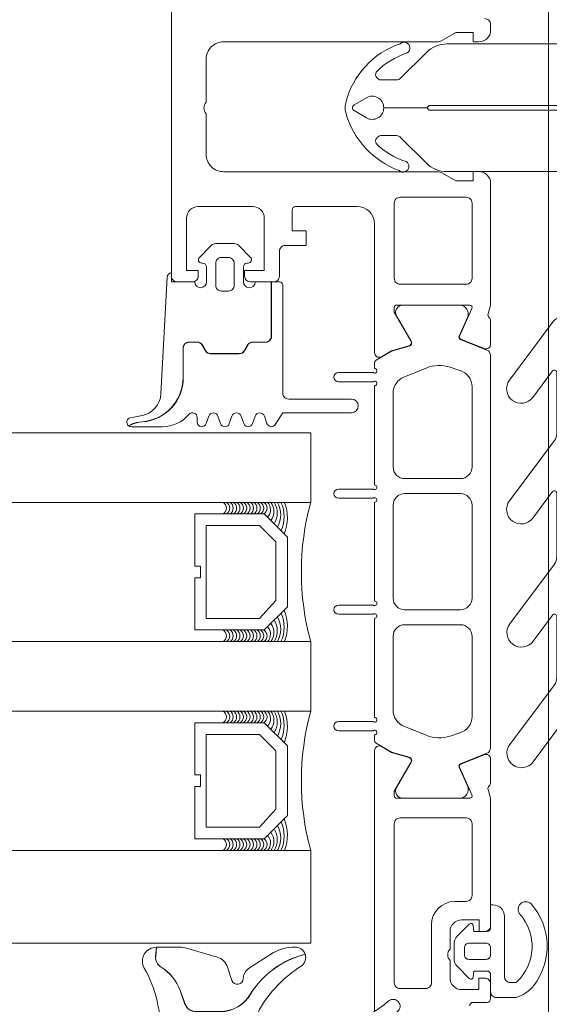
# Model space of a CAD drawing. Header units: millimetres. Extents: x 144573 to 336993, y 74252 to 247042.
# Tile 497 of 656: x 217540 to 217586, y 174637 to 174722. Entities that reach past the tile are written whole.
import ezdxf

# ---------------------------------------------------------------- set-up
doc = ezdxf.new("R2010")
doc.units = ezdxf.units.MM
doc.layers.add('FASÁDA DETAILNÍ', color=255, linetype='Continuous', lineweight=0)
doc.layers.add('NOVA', color=255, linetype='Continuous', lineweight=0)

# ---------------------------------------------------------------- blocks, each defined once
blk = doc.blocks.new('284336')
for points in [[(-0.7, -9.6), (-10, -9.6, 0.414511), (-10.51, -10.11), (-10.51, -15.51, -1), (-11.69, -15.51), (-11.69, -9.605), (-12.695, -8.948, -0.668884), (-12.6, -8.233), (-11.993, -8.006, 0.766384), (-11.993, -7.214), (-12.6, -6.987, -0.76831), (-12.6, -6.233), (-11.993, -6.006, 0.766384), (-11.993, -5.214), (-12.6, -4.987, -0.76831), (-12.6, -4.233), (-11.993, -4.006, 0.766384), (-11.993, -3.214), (-12.6, -2.987, -0.877523), (-12.5, -2.22), (-12.1, -2.22, 0.698129), (-11.835, -1.497, -0.220231), (-12.89, 0.782), (-12.89, 3.454, -0.157143), (-12.817, 3.682), (-12.688, 3.424, -0.067482), (-12.476, 2.53, 0.393136), (-8.659, -1.02), (-6.1, -1.02, -0.414214), (-5.61, -1.51), (-5.61, -2.221, -0.267949), (-5.855, -2.646), (-6.355, -2.934, 0.267949), (-6.61, -3.376), (-6.61, -5.844, 0.267949), (-6.355, -6.286), (-5.855, -6.574, -0.267949), (-5.61, -6.999), (-5.61, -8.11, 0.414215), (-5.1, -8.62), (-0.41, -8.62), (-0.41, -9.31, -0.414212), (-0.7, -9.6)], [(-0.41, 0), (-0.41, -2, 0.990243), (-0.4, -3.02), (0.9, -3.02, 0.414214), (1.21, -2.71), (1.21, -2.61, -0.668123), (1.705, -2.405), (2.746, -3.445, -0.199004), (2.89, -3.792), (2.89, -5.428, -0.199038), (2.746, -5.775), (1.705, -6.815, -0.668191), (1.21, -6.61), (1.21, -6.51, 0.414214), (0.9, -6.2), (-0.4, -6.2, 0.990269), (-0.41, -7.22), (-0.41, -8.6), (-5.1, -8.6, -0.414215), (-5.59, -8.11), (-5.59, -6.999, 0.267949), (-5.845, -6.557), (-6.345, -6.268, -0.267949), (-6.59, -5.844), (-6.59, -3.376, -0.267949), (-6.345, -2.952), (-5.845, -2.663, 0.267949), (-5.59, -2.221), (-5.59, -1.51, 0.414214), (-6.1, -1), (-8.659, -1, -0.393156), (-12.456, 2.532, 0.067572), (-12.669, 3.432), (-12.803, 3.7, -0.637545), (-12.117, 3.529), (-11.923, 2.531, 0.344315), (-10.055, 0.907), (0, 0.38, -0.406913), (0.39, 0), (-0.41, 0)], [(1.7, -4.31, 0.414235), (1.2, -3.81), (-0.7, -3.81, 0.414214), (-1.2, -4.31), (-1.2, -4.91, 0.414214), (-0.7, -5.41), (1.2, -5.41, 0.414235), (1.7, -4.91), (1.7, -4.31)]]:
    blk.add_lwpolyline(points, format="xyb", close=True)
blk = doc.blocks.new('284325')
for points in [[(0.836, -5.231, -0.560316), (0.937, -4.729), (1.943, -4.363, 0.3153), (2.14, -4.081), (2.14, -1.886, 0.451558), (1.802, -1.588), (0.905, -1.702, -0.399586), (0.568, -1.462), (0.297, -0.069, -0.415977), (0.528, 0.288, 0.024107), (6.149, 1.242, 0.076636), (8.992, 2.341, -0.577615), (10.79, 1.299), (10.015, 1.369, 0.283171), (9.078, 0.899, -0.168429), (7.068, -0.736), (5.898, -1.161, 0.315302), (5.24, -2.101), (5.24, -4.21, 0.269719), (6.757, -6.818, -0.194797), (10.185, -11.528, -0.342663), (9.166, -11.166, 0.119207), (5.433, -7.586, 0.578571), (3.63, -8.623), (3.629, -11.77, 0.176415), (6.159, -18.716, -1), (5.24, -19.487, -0.176415), (2.43, -11.771), (2.43, -8.891, 0.208286), (0.836, -5.231)], [(8.954, -6.65), (10.325, -8.78, -0.134555), (10.789, -10.631, -0.339795), (10.194, -11.525, 0.194788), (6.762, -6.809, -0.269736), (5.25, -4.21), (5.25, -2.101, -0.315302), (5.901, -1.171), (7.071, -0.745, 0.168429), (9.086, 0.894, -0.283167), (10.014, 1.359), (10.79, 1.289), (10.791, -0.743, -0.070852), (10.712, -1.302), (9.95, -3.927, -0.241839), (9.08, -4.826), (7.933, -5.215, 0.836024), (8.08, -6.191), (8.112, -6.191, -0.255349), (8.954, -6.65)]]:
    blk.add_lwpolyline(points, format="xyb", close=True)
blk = doc.blocks.new('244748_a')
blk.add_lwpolyline([(8.317, -1.695, 0.082248), (6.343, -0.896, -1.09695), (6.943, -0.101, -0.315353), (11.26, -5.152, -0.480529), (10.87, -5.64), (4.269, -5.64), (4.079, -5.45), (-16.527, -5.45), (-16.717, -5.64), (-20.426, -5.64, 0.574019), (-21.926, -4.784), (-22.99, -5.403, 0.524827), (-22.99, -5.897), (-21.926, -6.516, 0.574021), (-20.426, -5.66), (-16.717, -5.66), (-16.527, -5.85), (4.079, -5.85), (4.269, -5.66), (10.87, -5.66, -0.480529), (11.26, -6.148, -0.326229), (6.881, -11.091, -1.09695), (6.281, -10.297, 0.081457), (8.317, -9.605, 0.599203), (7.485, -8.05), (5.524, -8.05, 0.198965), (5.171, -8.197), (2.217, -11.15), (0.929, -12.01, -0.738038), (0.509, -11.62), (0.866, -11, 1), (0.346, -10.7), (0, -11.3), (-0.979, -11.3, 0.619205), (-1.45, -12.061), (-1.275, -12.426, -0.808139), (-2.038, -13.038), (-3.632, -11.444, 0.198906), (-4.339, -11.151), (-14.987, -11.15, -0.198936), (-16.755, -10.418), (-18.976, -8.197, 0.198942), (-19.33, -8.05), (-20.666, -8.05, 0.500217), (-21.094, -8.731, 0.122037), (-18.497, -10.274, -1.093735), (-19.1, -11.066, -0.240768), (-23.705, -6.07, -0.106226), (-23.705, -5.23, -0.256232), (-19.005, -0.132, -1.093735), (-18.402, -0.924, 0.116856), (-21.094, -2.569, 0.500217), (-20.666, -3.25), (-19.33, -3.25, 0.198942), (-18.976, -3.104), (-16.755, -0.882, -0.198936), (-14.987, -0.149), (-4.339, -0.149, 0.198907), (-3.632, 0.144), (-2.038, 1.738, -0.808139), (-1.275, 1.126), (-1.45, 0.761, 0.619205), (-0.979, 0), (0, 0), (0.346, -0.6, 1), (0.866, -0.3), (0.509, 0.32, -0.738038), (0.929, 0.71), (2.217, -0.15), (5.171, -3.104, 0.198965), (5.524, -3.25), (7.485, -3.25, 0.599203)], format="xyb", close=True)
blk = doc.blocks.new('288126')
for points in [[(-16.5, 0), (16.5, 0)], [(-17, -2.085), (-17, -0.5)], [(17, -0.5), (17, -3.798)], [(-21.362, -6.34), (-17.805, -3.688)], [(-14.709, -4.498), (-19.868, -8.344)], [(-8.828, -4.3), (-14.111, -4.3)], [(-10.962, -6.34), (-8.709, -4.66)], [(-4.309, -4.498), (-9.468, -8.344)], [(1.814, -4.3), (-3.711, -4.3)], [(-0.35, -6.363), (1.934, -4.66)], [(6.334, -4.498), (1.144, -8.368)], [(12.214, -4.3), (6.932, -4.3)], [(10.05, -6.363), (12.334, -4.66)], [(16.598, -4.6), (11.544, -8.368)]]:
    blk.add_lwpolyline(points)
for centre, radius, start, end in [((16.5, -0.5), 0.5, 0, 90), ((-16.5, -0.5), 0.5, 90, 180), ((16, -3.798), 1, 306.70591, 0), ((-20.615, -7.342), 1.25, 126.70591, 306.70591), ((-10.215, -7.342), 1.25, 126.70591, 306.70591), ((0.397, -7.366), 1.25, 126.70591, 306.70591), ((10.797, -7.366), 1.25, 126.70591, 306.70591)]:
    blk.add_arc(centre, radius, start, end)
at = {"extrusion": (0, 0, -1)}
for centre, radius, start, end in [((19, -2.085), 2, 180, 233.29409), ((14.111, -5.3), 1, 53.29409, 90), ((8.828, -4.5), 0.2, 90, 233.29409), ((3.711, -5.3), 1, 53.29409, 90), ((-1.814, -4.5), 0.2, 90, 233.29409), ((-6.932, -5.3), 1, 53.29409, 90), ((-12.214, -4.5), 0.2, 90, 233.29409)]:
    blk.add_arc(centre, radius, start, end, dxfattribs=at)
blk = doc.blocks.new('246426')
for points in [[(-1.84, 0.643), (-2.861, -0.378, 0.198926), (-3.154, -1.085), (-3.154, -2.312, 0.198926), (-2.861, -3.019), (-1.84, -4.04, 0.637051), (-1.5, -3.916), (-1.454, -3.398), (-0.301, -3.398, -0.41484), (-0.001, -3.699), (-0.004, -5.19, 0.414232), (0.496, -5.69), (2.145, -5.69, 0.071862), (2.201, -5.682, 0.157876), (3.727, -4.638, 0.360336), (3.48, 2.389, 0.964062), (2.537, 1.485, -0.403385), (2.251, -4.337, -0.190964), (2.114, -4.391), (1.696, -4.391, -0.414214), (1.196, -3.891), (1.196, 1.31, 0.414201), (0.196, 2.31), (-0.004, 2.31), (-0.004, 0.302, -0.414214), (-0.304, 0.002), (-1.454, 0.002), (-1.5, 0.519, 0.637051), (-1.84, 0.643)], [(-2.254, -1.398, -0.414214), (-1.854, -0.998), (-0.404, -0.998, -0.414214), (-0.004, -1.398), (-0.004, -1.998, -0.414214), (-0.404, -2.398), (-1.854, -2.398, -0.414214), (-2.254, -1.998), (-2.254, -1.398)]]:
    blk.add_lwpolyline(points, format="xyb", close=True)
blk = doc.blocks.new('A$C69D17D4D')
at = {"layer": 'FASÁDA DETAILNÍ'}
for p, q in [((-5559, 1548.124), (-5559, 1222.432)), ((-5559, 1548.124), (-5559, 1222.432)), ((-5579.5, 1315), (-5922.494, 1315)), ((-5579.5, 1309), (-5579.5, 1315)), ((-5579.5, 1309), (-5579.5, 1315)), ((-5922.494, 1309), (-5579.5, 1309)), ((-5579.5, 1297), (-5922.494, 1297)), ((-5579.5, 1291), (-5579.5, 1297)), ((-5579.5, 1291), (-5579.5, 1297)), ((-5922.494, 1291), (-5579.5, 1291)), ((-5579.5, 1279), (-5922.494, 1279)), ((-5579.5, 1271), (-5579.5, 1279)), ((-5579.5, 1271), (-5579.5, 1279)), ((-5922.494, 1271), (-5579.5, 1271))]:
    blk.add_line(p, q, dxfattribs=at)
for points in [[(-5591.5, 1477), (-5591.5, 1328.5, 0.414214), (-5591, 1328), (-5589.7, 1328, 0.41422), (-5589.2, 1328.5), (-5589.2, 1329), (-5590.2, 1329), (-5590.2, 1333.5, -0.414214), (-5589.2, 1334.5), (-5584.5, 1334.5, -0.414214), (-5583.5, 1333.5), (-5583.5, 1329), (-5585.2, 1329), (-5585.2, 1328.5, 0.414201), (-5584.7, 1328), (-5582.7, 1328, 0.414214), (-5582.2, 1328.5), (-5582.2, 1330.643, -0.414214), (-5581.7, 1331.143), (-5579.9, 1331.143), (-5579.9, 1332.394), (-5581.1, 1332.394), (-5581.1, 1334.2, -0.414214), (-5580.8, 1334.5), (-5575.501, 1334.5, -0.414167), (-5574.001, 1333), (-5574, 1326.002), (-5574, 1321.902, 0.57735), (-5573.4, 1321.556), (-5572.537, 1322.054), (-5571.045, 1322.482, 0.488701), (-5570.868, 1322.921), (-5572.3, 1325.387), (-5572.3, 1325.807, -0.432566), (-5572.1, 1326.002), (-5565.795, 1326.002, -0.548397), (-5565.61, 1325.721), (-5566.678, 1323.337, 0.425336), (-5566.57, 1323.07), (-5564.547, 1322.253, 0.531563), (-5563.998, 1322.624), (-5563.998, 1324.688, 0.231306), (-5564.113, 1324.925, -0.306185), (-5564.217, 1325.244), (-5564, 1326.002), (-5564, 1336.506, 0.414214), (-5565, 1337.506), (-5565.5, 1337.506), (-5565.5, 1336.706), (-5567, 1336.706), (-5568.144, 1337.366, 0.13165), (-5568.644, 1337.5), (-5587.008, 1337.5, -0.414214), (-5588.508, 1339), (-5588.508, 1342.501, -0.399985), (-5588.508, 1343.501), (-5588.508, 1347.2, -0.414214), (-5587.008, 1348.7), (-5568.644, 1348.7, 0.13165), (-5568.144, 1348.834), (-5567, 1349.494), (-5565.5, 1349.494), (-5565.5, 1348.694), (-5565, 1348.694, 0.414214), (-5564, 1349.694), (-5564, 1350.2, 0.414214), (-5564.5, 1350.7)], [(-5591.5, 1477), (-5591.5, 1328.5, 0.414214), (-5591, 1328), (-5589.7, 1328, 0.41422), (-5589.2, 1328.5), (-5589.2, 1329), (-5590.2, 1329), (-5590.2, 1333.5, -0.414214), (-5589.2, 1334.5), (-5584.5, 1334.5, -0.414214), (-5583.5, 1333.5), (-5583.5, 1329), (-5585.2, 1329), (-5585.2, 1328.5, 0.414201), (-5584.7, 1328), (-5582.7, 1328, 0.414214), (-5582.2, 1328.5), (-5582.2, 1330.643, -0.414214), (-5581.7, 1331.143), (-5579.9, 1331.143), (-5579.9, 1332.394), (-5581.1, 1332.394), (-5581.1, 1334.2, -0.414214), (-5580.8, 1334.5), (-5575.501, 1334.5, -0.414167), (-5574.001, 1333), (-5574, 1326.002), (-5574, 1321.902, 0.57735), (-5573.4, 1321.556), (-5572.537, 1322.054), (-5571.045, 1322.482, 0.488701), (-5570.868, 1322.921), (-5572.3, 1325.387), (-5572.3, 1325.807, -0.432566), (-5572.1, 1326.002), (-5565.795, 1326.002, -0.548397), (-5565.61, 1325.721), (-5566.678, 1323.337, 0.425336), (-5566.57, 1323.07), (-5564.547, 1322.253, 0.531563), (-5563.998, 1322.624), (-5563.998, 1324.688, 0.231306), (-5564.113, 1324.925, -0.306185), (-5564.217, 1325.244), (-5564, 1326.002), (-5564, 1336.506, 0.414214), (-5565, 1337.506), (-5565.5, 1337.506), (-5565.5, 1336.706), (-5567, 1336.706), (-5568.144, 1337.366, 0.13165), (-5568.644, 1337.5), (-5587.008, 1337.5, -0.414214), (-5588.508, 1339), (-5588.508, 1342.501, -0.399985), (-5588.508, 1343.501), (-5588.508, 1347.2, -0.414214), (-5587.008, 1348.7), (-5568.644, 1348.7, 0.13165), (-5568.144, 1348.834), (-5567, 1349.494), (-5565.5, 1349.494), (-5565.5, 1348.694), (-5565, 1348.694, 0.414214), (-5564, 1349.694), (-5564, 1350.2, 0.414214), (-5564.5, 1350.7)], [(-5574, 1255.2), (-5574, 1283.5), (-5574, 1287.6, -0.57735), (-5573.4, 1287.947), (-5572.537, 1287.448), (-5571.045, 1287.02, -0.488701), (-5570.868, 1286.581), (-5572.3, 1284.116), (-5572.3, 1283.695, 0.432566), (-5572.1, 1283.5), (-5565.795, 1283.5, 0.548397), (-5565.61, 1283.782), (-5566.678, 1286.166, -0.425336), (-5566.57, 1286.433), (-5564.547, 1287.249, -0.531563), (-5563.998, 1286.878), (-5563.998, 1284.814, -0.231306), (-5564.113, 1284.577, 0.306185), (-5564.217, 1284.258), (-5564, 1283.5), (-5564, 1283.5), (-5564, 1272.5, -0.414426), (-5564.5, 1272), (-5564.993, 1272), (-5564.993, 1273), (-5566.493, 1273, 0.414214), (-5567.493, 1272), (-5567.493, 1270.5, 0.399985), (-5567.493, 1269.5), (-5567.493, 1268, 0.414214), (-5566.493, 1267), (-5565, 1267), (-5565, 1268), (-5564.5, 1268, -0.414456), (-5564, 1267.5), (-5564.001, 1266.2, -0.413971), (-5564.301, 1265.9), (-5565.5, 1265.9, 0.414214), (-5565.8, 1265.6)], [(-5574, 1255.2), (-5574, 1283.5), (-5574, 1287.6, -0.57735), (-5573.4, 1287.947), (-5572.537, 1287.448), (-5571.045, 1287.02, -0.488701), (-5570.868, 1286.581), (-5572.3, 1284.116), (-5572.3, 1283.695, 0.432566), (-5572.1, 1283.5), (-5565.795, 1283.5, 0.548397), (-5565.61, 1283.782), (-5566.678, 1286.166, -0.425336), (-5566.57, 1286.433), (-5564.547, 1287.249, -0.531563), (-5563.998, 1286.878), (-5563.998, 1284.814, -0.231306), (-5564.113, 1284.577, 0.306185), (-5564.217, 1284.258), (-5564, 1283.5), (-5564, 1283.5), (-5564, 1272.5, -0.414426), (-5564.5, 1272), (-5564.993, 1272), (-5564.993, 1273), (-5566.493, 1273, 0.414214), (-5567.493, 1272), (-5567.493, 1270.5, 0.399985), (-5567.493, 1269.5), (-5567.493, 1268, 0.414214), (-5566.493, 1267), (-5565, 1267), (-5565, 1268), (-5564.5, 1268, -0.414456), (-5564, 1267.5), (-5564.001, 1266.2, -0.413971), (-5564.301, 1265.9), (-5565.5, 1265.9, 0.414214), (-5565.8, 1265.6)]]:
    blk.add_lwpolyline(points, format="xyb", dxfattribs=at)
for points in [[(-5566.1, 1335.3, -0.414214), (-5565.6, 1334.8), (-5565.6, 1328.3, -0.414214), (-5566.1, 1327.8), (-5571.8, 1327.8, -0.414214), (-5572.3, 1328.3), (-5572.3, 1334.8, -0.414214), (-5571.8, 1335.3), (-5566.1, 1335.3)], [(-5566.1, 1335.3, -0.414214), (-5565.6, 1334.8), (-5565.6, 1328.3, -0.414214), (-5566.1, 1327.8), (-5571.8, 1327.8, -0.414214), (-5572.3, 1328.3), (-5572.3, 1334.8, -0.414214), (-5571.8, 1335.3), (-5566.1, 1335.3)], [(-5564, 1321.661), (-5563.999, 1309.75), (-5564, 1287.839, -0.305837), (-5564.313, 1287.375), (-5566.6, 1286.453, 0.425336), (-5566.708, 1286.185), (-5565.991, 1284.567, -0.543753), (-5566.676, 1283.51), (-5571.58, 1283.51, -0.578182), (-5572.099, 1284.411), (-5570.838, 1286.603, 0.488505), (-5571.014, 1287.042), (-5572.529, 1287.476), (-5573.85, 1288.239, -0.282478), (-5573.999, 1288.515), (-5573.999, 1288.96, 1.447009), (-5574.131, 1289.31), (-5577.099, 1289.31, -1), (-5577.099, 1290.11), (-5574.131, 1290.11, 1.447009), (-5573.999, 1290.461), (-5573.999, 1299, 1.447009), (-5574.131, 1299.35), (-5577.099, 1299.35, -1), (-5577.099, 1300.15), (-5574.131, 1300.15, 1.447009), (-5573.999, 1300.501), (-5573.999, 1309, 1.447009), (-5574.131, 1309.35), (-5577.099, 1309.35, -1), (-5577.099, 1310.15), (-5574.131, 1310.15, 1.447009), (-5573.999, 1310.501), (-5573.999, 1319.04, 1.447009), (-5574.131, 1319.39), (-5577.099, 1319.39, -1), (-5577.099, 1320.19), (-5574.131, 1320.19, 1.447009), (-5573.999, 1320.541), (-5573.999, 1320.985, -0.282478), (-5573.85, 1321.261), (-5572.529, 1322.024), (-5571.014, 1322.458, 0.488505), (-5570.838, 1322.897), (-5572.099, 1325.089, -0.578182), (-5571.58, 1325.99), (-5566.676, 1325.99, -0.543753), (-5565.991, 1324.933), (-5566.708, 1323.315, 0.425336), (-5566.6, 1323.048), (-5564.313, 1322.125, -0.305837), (-5564, 1321.661)], [(-5564, 1321.661), (-5563.999, 1309.75), (-5564, 1287.839, -0.305837), (-5564.313, 1287.375), (-5566.6, 1286.453, 0.425336), (-5566.708, 1286.185), (-5565.991, 1284.567, -0.543753), (-5566.676, 1283.51), (-5571.58, 1283.51, -0.578182), (-5572.099, 1284.411), (-5570.838, 1286.603, 0.488505), (-5571.014, 1287.042), (-5572.529, 1287.476), (-5573.85, 1288.239, -0.282478), (-5573.999, 1288.515), (-5573.999, 1288.96, 1.447009), (-5574.131, 1289.31), (-5577.099, 1289.31, -1), (-5577.099, 1290.11), (-5574.131, 1290.11, 1.447009), (-5573.999, 1290.461), (-5573.999, 1299, 1.447009), (-5574.131, 1299.35), (-5577.099, 1299.35, -1), (-5577.099, 1300.15), (-5574.131, 1300.15, 1.447009), (-5573.999, 1300.501), (-5573.999, 1309, 1.447009), (-5574.131, 1309.35), (-5577.099, 1309.35, -1), (-5577.099, 1310.15), (-5574.131, 1310.15, 1.447009), (-5573.999, 1310.501), (-5573.999, 1319.04, 1.447009), (-5574.131, 1319.39), (-5577.099, 1319.39, -1), (-5577.099, 1320.19), (-5574.131, 1320.19, 1.447009), (-5573.999, 1320.541), (-5573.999, 1320.985, -0.282478), (-5573.85, 1321.261), (-5572.529, 1322.024), (-5571.014, 1322.458, 0.488505), (-5570.838, 1322.897), (-5572.099, 1325.089, -0.578182), (-5571.58, 1325.99), (-5566.676, 1325.99, -0.543753), (-5565.991, 1324.933), (-5566.708, 1323.315, 0.425336), (-5566.6, 1323.048), (-5564.313, 1322.125, -0.305837), (-5564, 1321.661)], [(-5565.599, 1312.05), (-5565.599, 1318.95, 0.324916), (-5566.636, 1320.377), (-5567.486, 1320.653, 0.176429), (-5569.538, 1320.581), (-5571.462, 1319.803, 0.305619), (-5572.399, 1318.412), (-5572.399, 1312.05, 0.414218), (-5571.399, 1311.05), (-5566.599, 1311.05, 0.414218), (-5565.599, 1312.05)], [(-5565.599, 1312.05), (-5565.599, 1318.95, 0.324916), (-5566.636, 1320.377), (-5567.486, 1320.653, 0.176429), (-5569.538, 1320.581), (-5571.462, 1319.803, 0.305619), (-5572.399, 1318.412), (-5572.399, 1312.05, 0.414218), (-5571.399, 1311.05), (-5566.599, 1311.05, 0.414218), (-5565.599, 1312.05)], [(-5565.599, 1300.75), (-5565.599, 1308.75, 0.414214), (-5566.599, 1309.75), (-5571.399, 1309.75, 0.414214), (-5572.399, 1308.75), (-5572.399, 1300.75, 0.414214), (-5571.399, 1299.75), (-5566.599, 1299.75, 0.414214), (-5565.599, 1300.75)], [(-5565.599, 1300.75), (-5565.599, 1308.75, 0.414214), (-5566.599, 1309.75), (-5571.399, 1309.75, 0.414214), (-5572.399, 1308.75), (-5572.399, 1300.75, 0.414214), (-5571.399, 1299.75), (-5566.599, 1299.75, 0.414214), (-5565.599, 1300.75)], [(-5565.599, 1290.55), (-5565.599, 1297.45, 0.414218), (-5566.599, 1298.45), (-5571.399, 1298.45, 0.414218), (-5572.399, 1297.45), (-5572.399, 1291.088, 0.305619), (-5571.462, 1289.697), (-5569.538, 1288.919, 0.176429), (-5567.486, 1288.847), (-5566.636, 1289.123, 0.324916), (-5565.599, 1290.55)], [(-5565.599, 1290.55), (-5565.599, 1297.45, 0.414218), (-5566.599, 1298.45), (-5571.399, 1298.45, 0.414218), (-5572.399, 1297.45), (-5572.399, 1291.088, 0.305619), (-5571.462, 1289.697), (-5569.538, 1288.919, 0.176429), (-5567.486, 1288.847), (-5566.636, 1289.123, 0.324916), (-5565.599, 1290.55)], [(-5572.3, 1281.3), (-5572.3, 1267.6, 0.414214), (-5571.8, 1267.1), (-5569.593, 1267.1, 0.414214), (-5569.093, 1267.6), (-5569.093, 1272.57, -0.411139), (-5567.093, 1274.6), (-5566.1, 1274.6, 0.414214), (-5565.6, 1275.1), (-5565.6, 1281.3, 0.414214), (-5566.1, 1281.8), (-5571.8, 1281.8, 0.414214), (-5572.3, 1281.3)], [(-5572.3, 1281.3), (-5572.3, 1267.6, 0.414214), (-5571.8, 1267.1), (-5569.593, 1267.1, 0.414214), (-5569.093, 1267.6), (-5569.093, 1272.57, -0.411139), (-5567.093, 1274.6), (-5566.1, 1274.6, 0.414214), (-5565.6, 1275.1), (-5565.6, 1281.3, 0.414214), (-5566.1, 1281.8), (-5571.8, 1281.8, 0.414214), (-5572.3, 1281.3)]]:
    blk.add_lwpolyline(points, format="xyb", close=True, dxfattribs=at)
for points in [[(-5589.5, 1308), (-5583.5, 1308), (-5581.5, 1306), (-5581.5, 1300), (-5583.5, 1298), (-5589.5, 1298), (-5589.5, 1302.5), (-5589, 1302.5), (-5589, 1303.5), (-5589.5, 1303.5)], [(-5589.5, 1308), (-5583.5, 1308), (-5581.5, 1306), (-5581.5, 1300), (-5583.5, 1298), (-5589.5, 1298), (-5589.5, 1302.5), (-5589, 1302.5), (-5589, 1303.5), (-5589.5, 1303.5)], [(-5588.5, 1299), (-5588.5, 1307), (-5583.914, 1307), (-5582.5, 1305.586), (-5582.5, 1300.553), (-5583.914, 1299)], [(-5588.5, 1299), (-5588.5, 1307), (-5583.914, 1307), (-5582.5, 1305.586), (-5582.5, 1300.553), (-5583.914, 1299)], [(-5589.5, 1290), (-5583.5, 1290), (-5581.5, 1288), (-5581.5, 1282), (-5583.5, 1280), (-5589.5, 1280), (-5589.5, 1284.5), (-5589, 1284.5), (-5589, 1285.5), (-5589.5, 1285.5)], [(-5589.5, 1290), (-5583.5, 1290), (-5581.5, 1288), (-5581.5, 1282), (-5583.5, 1280), (-5589.5, 1280), (-5589.5, 1284.5), (-5589, 1284.5), (-5589, 1285.5), (-5589.5, 1285.5)], [(-5588.5, 1281), (-5588.5, 1289), (-5583.914, 1289), (-5582.5, 1287.586), (-5582.5, 1282.553), (-5583.914, 1281)], [(-5588.5, 1281), (-5588.5, 1289), (-5583.914, 1289), (-5582.5, 1287.586), (-5582.5, 1282.553), (-5583.914, 1281)]]:
    blk.add_lwpolyline(points, close=True, dxfattribs=at)
for centre, radius, start, end in [((-5587.363, 1308.5), 0.596, 303.03656, 56.96344), ((-5587.363, 1308.5), 0.596, 303.03656, 56.96344), ((-5587.07, 1308.5), 0.596, 303.03656, 56.96344), ((-5587.07, 1308.5), 0.596, 303.03656, 56.96344), ((-5586.778, 1308.5), 0.596, 303.03656, 56.96344), ((-5586.778, 1308.5), 0.596, 303.03656, 56.96344), ((-5586.485, 1308.5), 0.596, 303.03656, 56.96344), ((-5586.485, 1308.5), 0.596, 303.03656, 56.96344), ((-5586.193, 1308.5), 0.596, 303.03656, 56.96344), ((-5586.193, 1308.5), 0.596, 303.03656, 56.96344), ((-5585.9, 1308.5), 0.596, 303.03656, 56.96344), ((-5585.9, 1308.5), 0.596, 303.03656, 56.96344), ((-5585.608, 1308.5), 0.596, 303.03656, 56.96344), ((-5585.608, 1308.5), 0.596, 303.03656, 56.96344), ((-5585.315, 1308.5), 0.596, 303.03656, 56.96344), ((-5585.315, 1308.5), 0.596, 303.03656, 56.96344), ((-5585.023, 1308.5), 0.596, 303.03656, 56.96344), ((-5585.023, 1308.5), 0.596, 303.03656, 56.96344), ((-5584.73, 1308.5), 0.596, 303.03656, 56.96344), ((-5584.73, 1308.5), 0.596, 303.03656, 56.96344), ((-5584.438, 1308.5), 0.596, 303.03656, 56.96344), ((-5584.438, 1308.5), 0.596, 303.03656, 56.96344), ((-5584.145, 1308.5), 0.596, 303.03656, 56.96344), ((-5584.145, 1308.5), 0.596, 303.03656, 56.96344), ((-5583.853, 1308.5), 0.596, 303.03656, 56.96344), ((-5583.853, 1308.5), 0.596, 303.03656, 56.96344), ((-5583.84, 1308.362), 0.879, 313.99491, 46.49644), ((-5583.84, 1308.362), 0.879, 313.99491, 46.49644), ((-5583.931, 1308.214), 1.263, 321.96563, 38.49956), ((-5583.931, 1308.214), 1.263, 321.96563, 38.49956), ((-5584.091, 1308.075), 1.712, 327.29495, 32.68565), ((-5584.091, 1308.075), 1.712, 327.29495, 32.68565), ((-5584.335, 1307.931), 2.248, 331.52734, 28.40281), ((-5584.335, 1307.931), 2.248, 331.52734, 28.40281), ((-5584.684, 1307.762), 2.897, 335.30667, 25.29515), ((-5584.684, 1307.762), 2.897, 335.30667, 25.29515), ((-5585.051, 1307.648), 3.546, 337.29382, 22.40905), ((-5585.051, 1307.648), 3.546, 337.29382, 22.40905), ((-5557.609, 1303), 22.699, 164.67278, 195.32722), ((-5557.609, 1303), 22.699, 164.67278, 195.32722), ((-5584.684, 1298.238), 2.897, 334.70485, 24.69333), ((-5584.684, 1298.238), 2.897, 334.70485, 24.69333), ((-5585.051, 1298.352), 3.546, 337.59095, 22.70618), ((-5585.051, 1298.352), 3.546, 337.59095, 22.70618), ((-5583.931, 1297.786), 1.263, 321.50044, 38.03437), ((-5583.931, 1297.786), 1.263, 321.50044, 38.03437), ((-5584.091, 1297.925), 1.712, 327.31435, 32.70505), ((-5584.091, 1297.925), 1.712, 327.31435, 32.70505), ((-5584.335, 1298.069), 2.248, 331.59719, 28.47266), ((-5584.335, 1298.069), 2.248, 331.59719, 28.47266), ((-5587.363, 1297.5), 0.596, 303.03656, 56.96344), ((-5587.363, 1297.5), 0.596, 303.03656, 56.96344), ((-5587.07, 1297.5), 0.596, 303.03656, 56.96344), ((-5587.07, 1297.5), 0.596, 303.03656, 56.96344), ((-5586.778, 1297.5), 0.596, 303.03656, 56.96344), ((-5586.778, 1297.5), 0.596, 303.03656, 56.96344), ((-5586.485, 1297.5), 0.596, 303.03656, 56.96344), ((-5586.485, 1297.5), 0.596, 303.03656, 56.96344), ((-5586.193, 1297.5), 0.596, 303.03656, 56.96344), ((-5586.193, 1297.5), 0.596, 303.03656, 56.96344), ((-5585.9, 1297.5), 0.596, 303.03656, 56.96344), ((-5585.9, 1297.5), 0.596, 303.03656, 56.96344), ((-5585.608, 1297.5), 0.596, 303.03656, 56.96344), ((-5585.608, 1297.5), 0.596, 303.03656, 56.96344), ((-5585.315, 1297.5), 0.596, 303.03656, 56.96344), ((-5585.315, 1297.5), 0.596, 303.03656, 56.96344), ((-5585.023, 1297.5), 0.596, 303.03656, 56.96344), ((-5585.023, 1297.5), 0.596, 303.03656, 56.96344), ((-5584.73, 1297.5), 0.596, 303.03656, 56.96344), ((-5584.73, 1297.5), 0.596, 303.03656, 56.96344), ((-5584.438, 1297.5), 0.596, 303.03656, 56.96344), ((-5584.438, 1297.5), 0.596, 303.03656, 56.96344), ((-5584.145, 1297.5), 0.596, 303.03656, 56.96344), ((-5584.145, 1297.5), 0.596, 303.03656, 56.96344), ((-5583.853, 1297.5), 0.596, 303.03656, 56.96344), ((-5583.853, 1297.5), 0.596, 303.03656, 56.96344), ((-5583.84, 1297.638), 0.879, 313.50356, 46.00509), ((-5583.84, 1297.638), 0.879, 313.50356, 46.00509), ((-5587.363, 1290.5), 0.596, 303.03656, 56.96344), ((-5587.363, 1290.5), 0.596, 303.03656, 56.96344), ((-5587.07, 1290.5), 0.596, 303.03656, 56.96344), ((-5587.07, 1290.5), 0.596, 303.03656, 56.96344), ((-5586.778, 1290.5), 0.596, 303.03656, 56.96344), ((-5586.778, 1290.5), 0.596, 303.03656, 56.96344), ((-5586.485, 1290.5), 0.596, 303.03656, 56.96344), ((-5586.485, 1290.5), 0.596, 303.03656, 56.96344), ((-5586.193, 1290.5), 0.596, 303.03656, 56.96344), ((-5586.193, 1290.5), 0.596, 303.03656, 56.96344), ((-5585.9, 1290.5), 0.596, 303.03656, 56.96344), ((-5585.9, 1290.5), 0.596, 303.03656, 56.96344), ((-5585.608, 1290.5), 0.596, 303.03656, 56.96344), ((-5585.608, 1290.5), 0.596, 303.03656, 56.96344), ((-5585.315, 1290.5), 0.596, 303.03656, 56.96344), ((-5585.315, 1290.5), 0.596, 303.03656, 56.96344), ((-5585.023, 1290.5), 0.596, 303.03656, 56.96344), ((-5585.023, 1290.5), 0.596, 303.03656, 56.96344), ((-5584.73, 1290.5), 0.596, 303.03656, 56.96344), ((-5584.73, 1290.5), 0.596, 303.03656, 56.96344), ((-5584.438, 1290.5), 0.596, 303.03656, 56.96344), ((-5584.438, 1290.5), 0.596, 303.03656, 56.96344), ((-5584.145, 1290.5), 0.596, 303.03656, 56.96344), ((-5584.145, 1290.5), 0.596, 303.03656, 56.96344), ((-5583.853, 1290.5), 0.596, 303.03656, 56.96344), ((-5583.853, 1290.5), 0.596, 303.03656, 56.96344), ((-5583.84, 1290.362), 0.879, 313.99491, 46.49644), ((-5583.84, 1290.362), 0.879, 313.99491, 46.49644), ((-5583.931, 1290.214), 1.263, 321.96563, 38.49956), ((-5583.931, 1290.214), 1.263, 321.96563, 38.49956), ((-5584.091, 1290.075), 1.712, 327.29495, 32.68565), ((-5584.091, 1290.075), 1.712, 327.29495, 32.68565), ((-5584.335, 1289.931), 2.248, 331.52734, 28.40281), ((-5584.335, 1289.931), 2.248, 331.52734, 28.40281), ((-5584.684, 1289.762), 2.897, 335.30667, 25.29515), ((-5584.684, 1289.762), 2.897, 335.30667, 25.29515), ((-5585.051, 1289.648), 3.546, 337.29382, 22.40905), ((-5585.051, 1289.648), 3.546, 337.29382, 22.40905), ((-5557.609, 1285), 22.699, 164.67278, 195.32722), ((-5557.609, 1285), 22.699, 164.67278, 195.32722), ((-5585.051, 1280.352), 3.546, 337.59095, 22.70618), ((-5585.051, 1280.352), 3.546, 337.59095, 22.70618), ((-5584.091, 1279.925), 1.712, 327.31435, 32.70505), ((-5584.091, 1279.925), 1.712, 327.31435, 32.70505), ((-5584.335, 1280.069), 2.248, 331.59719, 28.47266), ((-5584.335, 1280.069), 2.248, 331.59719, 28.47266), ((-5584.684, 1280.238), 2.897, 334.70485, 24.69333), ((-5584.684, 1280.238), 2.897, 334.70485, 24.69333), ((-5587.363, 1279.5), 0.596, 303.03656, 56.96344), ((-5587.363, 1279.5), 0.596, 303.03656, 56.96344), ((-5587.07, 1279.5), 0.596, 303.03656, 56.96344), ((-5587.07, 1279.5), 0.596, 303.03656, 56.96344), ((-5586.778, 1279.5), 0.596, 303.03656, 56.96344), ((-5586.778, 1279.5), 0.596, 303.03656, 56.96344), ((-5586.485, 1279.5), 0.596, 303.03656, 56.96344), ((-5586.485, 1279.5), 0.596, 303.03656, 56.96344), ((-5586.193, 1279.5), 0.596, 303.03656, 56.96344), ((-5586.193, 1279.5), 0.596, 303.03656, 56.96344), ((-5585.9, 1279.5), 0.596, 303.03656, 56.96344), ((-5585.9, 1279.5), 0.596, 303.03656, 56.96344), ((-5585.608, 1279.5), 0.596, 303.03656, 56.96344), ((-5585.608, 1279.5), 0.596, 303.03656, 56.96344), ((-5585.315, 1279.5), 0.596, 303.03656, 56.96344), ((-5585.315, 1279.5), 0.596, 303.03656, 56.96344), ((-5585.023, 1279.5), 0.596, 303.03656, 56.96344), ((-5585.023, 1279.5), 0.596, 303.03656, 56.96344), ((-5584.73, 1279.5), 0.596, 303.03656, 56.96344), ((-5584.73, 1279.5), 0.596, 303.03656, 56.96344), ((-5584.438, 1279.5), 0.596, 303.03656, 56.96344), ((-5584.438, 1279.5), 0.596, 303.03656, 56.96344), ((-5584.145, 1279.5), 0.596, 303.03656, 56.96344), ((-5584.145, 1279.5), 0.596, 303.03656, 56.96344), ((-5583.853, 1279.5), 0.596, 303.03656, 56.96344), ((-5583.853, 1279.5), 0.596, 303.03656, 56.96344), ((-5583.84, 1279.638), 0.879, 313.50356, 46.00509), ((-5583.84, 1279.638), 0.879, 313.50356, 46.00509), ((-5583.931, 1279.786), 1.263, 321.50044, 38.03437), ((-5583.931, 1279.786), 1.263, 321.50044, 38.03437)]:
    blk.add_arc(centre, radius, start, end, dxfattribs=at)
for name, p in [('244748_a', (-5552.778, 1348.661)), ('244748_a', (-5552.778, 1348.661)), ('246426', (-5563.996, 1272)), ('246426', (-5563.996, 1272))]:
    blk.add_blockref(name, p, dxfattribs=at)
at = {"layer": 'FASÁDA DETAILNÍ', "rotation": 90}
for name, p in [('284336', (-5591.5, 1328.41)), ('284336', (-5591.5, 1328.41)), ('284325', (-5591.5, 1259.86)), ('284325', (-5591.5, 1259.86))]:
    blk.add_blockref(name, p, dxfattribs=at)
at = {"layer": 'FASÁDA DETAILNÍ', "xscale": -1, "rotation": 270}
blk.add_blockref('288126', (-5554.001, 1307.99), dxfattribs=at)
blk.add_blockref('288126', (-5554.001, 1307.99), dxfattribs=at)

msp = doc.modelspace()

# ---------------------------------------------------------------- block references
at = {"layer": 'NOVA', "ltscale": 300}
msp.add_blockref('A$C69D17D4D', (223144.999, 173371.259), dxfattribs=at)

doc.saveas('drawing.dxf')
